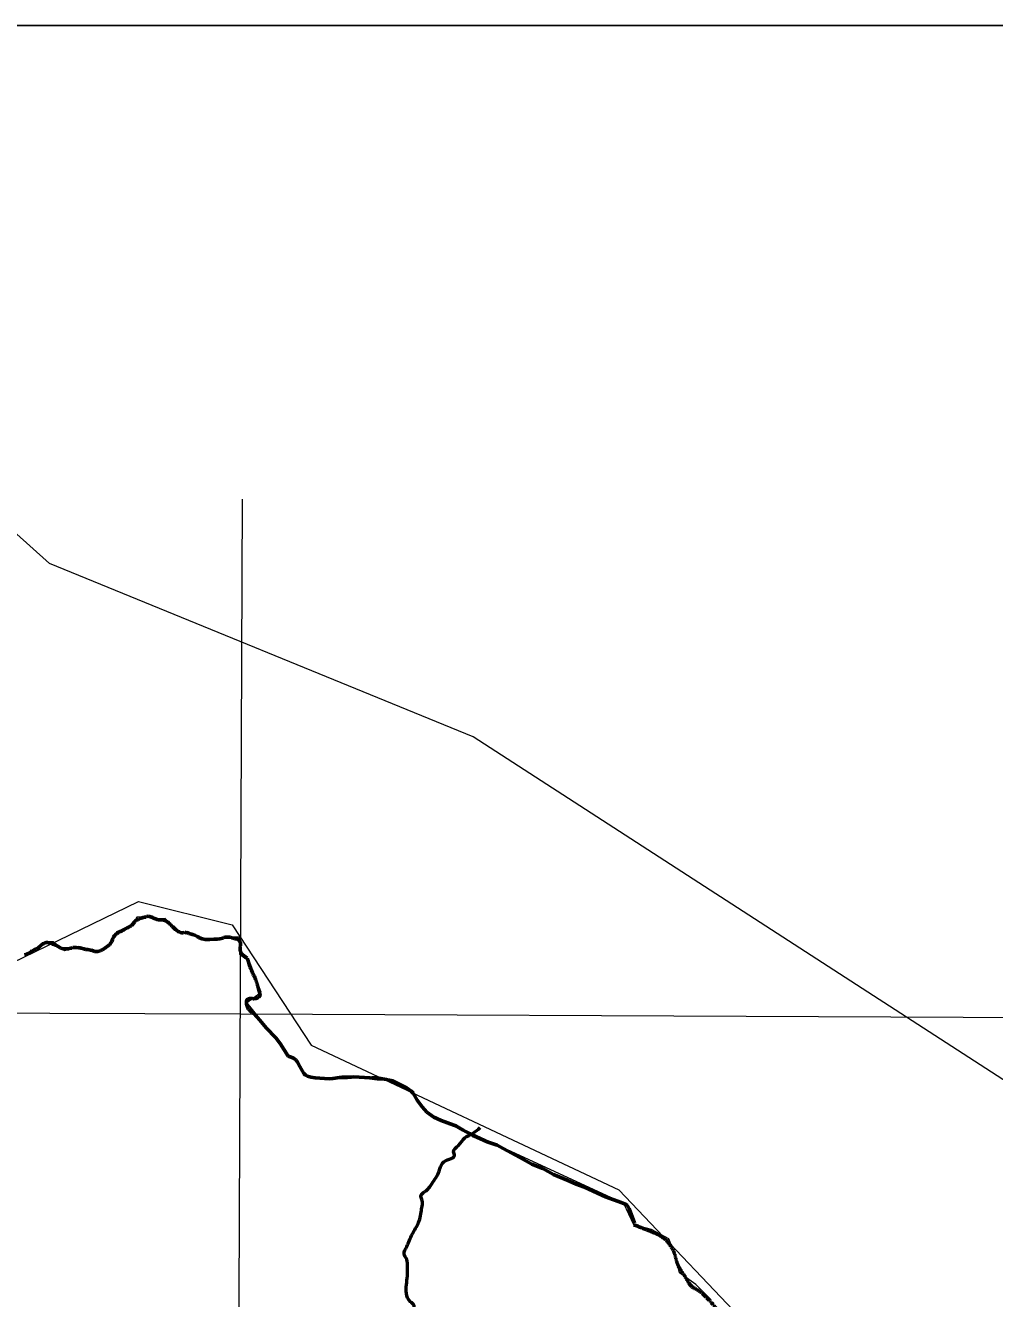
# Model space of a CAD drawing. Extents: x 553962 to 842807, y 8883888 to 9032388.
# Drawn here: x 806828 to 811435, y 9019896 to 9025948 of the extents above; entities that cross this region are included whole.
import ezdxf

# ---------------------------------------------------------------- set-up
doc = ezdxf.new("R2010")
doc.units = 0
doc.header["$LTSCALE"] = 160
doc.linetypes.add('LONG_DASH_SHORT_DASH', pattern=[9.9, 6, -1.2, 1.5, -1.2])
doc.layers.add('60', color=7, linetype='Continuous', lineweight=13)

msp = doc.modelspace()

# ---------------------------------------------------------------- linework, layer by layer
at = {"layer": '60', "lineweight": 25}
msp.add_lwpolyline([(797017.5, 9025948.5), (835752.5, 9025948.5), (835752.5, 9002691.3), (797017.5, 9002691.3)], close=True, dxfattribs=at)
at = {"layer": '60'}
for points in [[(813588.8, 9019569.9), (808956.8, 9022565.9), (806943.1, 9023390.6), (805775.2, 9024438.3), (803856.8, 9024532), (802687.1, 9023361.7), (801938.5, 9021395.6), (799505.5, 9019476.3)], [(807859, 9023695.8), (807825.4, 9015720.3), (807793.7, 9008559.4)], [(802447, 9019708.3), (804094.7, 9021658), (804178.2, 9022521.5), (804581.9, 9022814), (805055.1, 9023064.7), (805715.2, 9022205.2), (806111.1, 9021175.4), (807365.8, 9021783.4), (807811.3, 9021671.9), (808187.1, 9021100.9), (809649.7, 9020412.6), (810344.7, 9019680.4)], [(810087.5, 9019890.1), (810015.2, 9019962.5), (809937.3, 9020018.1), (809915, 9020107.2), (809887.2, 9020179.6), (809803.8, 9020224.1), (809720.3, 9020246.4), (809672.3, 9020347.7), (808749.4, 9020773.9), (808710.4, 9020812.9), (808682.6, 9020857.4), (808643.6, 9020901.9), (808576.9, 9020935.3), (808493.4, 9020952), (808359.8, 9020940.9), (808226.3, 9020940.9), (808155.1, 9020961.8), (808117.6, 9021025.4), (808077.1, 9021047.6), (808028.4, 9021121.4), (807881.3, 9021302.8), (807948.1, 9021352.9), (807892.4, 9021503.2), (807847.9, 9021531.1), (807847.9, 9021614.6), (807803.4, 9021614.6), (807703.2, 9021603.4), (807653.2, 9021614.6), (807600.6, 9021641.6), (807570, 9021633.2), (807539.4, 9021658.3), (807492.1, 9021702.8), (807453.1, 9021697.2), (807430.8, 9021714), (807358.5, 9021708.4), (807339, 9021672.2), (807261.1, 9021638.8), (807244.4, 9021602.6), (807211.1, 9021558.1), (807166.5, 9021544.2), (807080.3, 9021569.2), (807013.5, 9021549.7), (806960.7, 9021591.5), (806927.3, 9021591.5), (806824.3, 9021527.5)], [(797890.1, 9021284), (807848.7, 9021250), (813346.9, 9021223.8), (820525.9, 9021179.6)]]:
    msp.add_lwpolyline(points, dxfattribs=at)
at = {"layer": '60', "linetype": 'LONG_DASH_SHORT_DASH', "lineweight": 60}
for points in [[(807280.7, 9021641.1), (807285.4, 9021643.3), (807290.7, 9021646.9), (807295.4, 9021648.9), (807300.2, 9021652.5), (807306.2, 9021655), (807311.7, 9021658.5), (807316.5, 9021660.3), (807321.2, 9021663.6), (807326.5, 9021665.6), (807332.3, 9021668.7), (807335.5, 9021672.4), (807338.5, 9021676.5), (807342, 9021680), (807346.3, 9021685.3), (807349, 9021689.3), (807352.8, 9021694.1), (807358.8, 9021696.4), (807363.5, 9021698.4), (807367.8, 9021700.7), (807383.3, 9021705.5), (807387.9, 9021707.3), (807393.9, 9021709.1), (807399.9, 9021709.6), (807405.7, 9021711.7), (807412.4, 9021713.2), (807418.7, 9021713), (807423.5, 9021711.5), (807428.3, 9021709.7), (807432, 9021706.8), (807437.1, 9021704), (807442.4, 9021702), (807459.5, 9021696.6), (807464.7, 9021696.6), (807475, 9021696.1), (807480.8, 9021695.7), (807486.8, 9021694.2), (807491.6, 9021693.7), (807496.1, 9021692), (807500.7, 9021688.7), (807504.9, 9021686), (807509, 9021682.7), (807513, 9021679), (807515.8, 9021674.5), (807520.6, 9021670.7), (807523.8, 9021666), (807528.9, 9021663), (807532.7, 9021659.8), (807537.2, 9021654.5), (807541.2, 9021650.5), (807546.5, 9021647.5), (807554.8, 9021641), (807559.6, 9021639.5), (807565.6, 9021636.8), (807571.4, 9021635.3), (807577.4, 9021635.4), (807584, 9021637.4), (807588.7, 9021636.9), (807594.5, 9021635.2), (807600, 9021634.7), (807605.6, 9021631.7), (807611.6, 9021630), (807617.1, 9021627.8), (807622.2, 9021626), (807633.2, 9021623.1), (807644.8, 9021617.3), (807649.6, 9021615.6), (807653.3, 9021612.6), (807663.2, 9021607.4), (807668.7, 9021605.6), (807676, 9021604.2), (807682.2, 9021603.7), (807688.8, 9021603.5), (807705.6, 9021603.6), (807723.4, 9021604.6), (807739, 9021605.2), (807753, 9021606.3), (807766.1, 9021609.8), (807771.8, 9021611.9), (807777.6, 9021613.7), (807782.9, 9021614.2), (807793.2, 9021614.2), (807798.2, 9021614), (807803.7, 9021613.3), (807809, 9021611.3), (807815, 9021609.6), (807821.3, 9021606.8), (807828.1, 9021605.8), (807834.6, 9021605.9)], [(806823.8, 9021530.1), (806830.6, 9021530.9), (806835.9, 9021534.2), (806841.4, 9021536.2), (806846.9, 9021540), (806852.2, 9021542.3), (806857.4, 9021546.1), (806860.9, 9021549.6), (806870.7, 9021554.7), (806877, 9021557.2), (806881.7, 9021559.7), (806888, 9021563.5), (806901, 9021574.6), (806911.3, 9021582.5), (806915.8, 9021584.7), (806922.1, 9021586.5), (806927.1, 9021588.5), (806932.8, 9021588.6), (806939.1, 9021587.3), (806949.4, 9021585.9), (806954.5, 9021583.6), (806959.2, 9021580.7), (806964, 9021578.7), (806970.3, 9021576.4), (806975.3, 9021574.5), (806991.7, 9021565.7), (806997, 9021562.5), (807007.8, 9021559.3), (807014.8, 9021558.1), (807021.8, 9021558.1), (807027.9, 9021558.4), (807033.9, 9021558.4), (807038.4, 9021560.2), (807043.7, 9021562), (807049.2, 9021562.5), (807053.7, 9021564.2), (807058.7, 9021564.5), (807063.8, 9021564.6), (807069.5, 9021564.3), (807081.8, 9021563.4), (807088.1, 9021563.2), (807092.9, 9021561.4), (807098.9, 9021560.2), (807105.7, 9021559.2), (807110.2, 9021557.5), (807115.5, 9021556), (807120.3, 9021555.5), (807125.3, 9021555.3), (807130.6, 9021553.6), (807137.4, 9021552.1), (807142.2, 9021551.6), (807158.8, 9021546.2), (807172.3, 9021546.2), (807183.3, 9021549.3), (807188.3, 9021552.3), (807194.4, 9021554.1), (807200.6, 9021557.9), (807205.9, 9021561.4), (807223.2, 9021574.3), (807229.9, 9021579.8), (807234.2, 9021587.4), (807238.4, 9021593.4), (807240.7, 9021598.2), (807242.4, 9021602.7), (807243.9, 9021609), (807247.4, 9021615.1), (807250.9, 9021619.8), (807259.1, 9021629.4), (807263.6, 9021632.2), (807269.4, 9021636.2), (807274.6, 9021639), (807280.7, 9021641.1)], [(807915.2, 9021249), (807942.4, 9021219), (807972.6, 9021182.3), (808018, 9021135), (808038.8, 9021107.8), (808077.1, 9021047.6), (808091.4, 9021043.7), (808102, 9021039.4), (808113.9, 9021030.2), (808121.2, 9021020.5), (808133, 9020998.5), (808151.1, 9020965.7), (808159.1, 9020957.9), (808169, 9020953), (808184.2, 9020948.4), (808205.8, 9020945.3), (808272.5, 9020941.2), (808289.3, 9020942.3), (808321.3, 9020947.2), (808333.9, 9020948.4), (808353.9, 9020947.9), (808389.7, 9020949.8), (808465.8, 9020945.3), (808501.3, 9020941.1), (808525.5, 9020941.2), (808545.1, 9020937.8), (808561.2, 9020933.2), (808609.8, 9020912.4), (808639.7, 9020897.7), (808661.1, 9020882.3), (808671.7, 9020871.9), (808691.1, 9020839.5), (808714.1, 9020807), (808737.1, 9020781.4), (808769.1, 9020758.2), (808804.8, 9020743), (808864.3, 9020720.9), (808874.9, 9020717.3), (808889.7, 9020708.1), (808908.3, 9020696.3), (808954.6, 9020671.1), (808974.5, 9020663.2), (809022.4, 9020641.5), (809071, 9020625), (809099.9, 9020609.2), (809177.9, 9020566), (809235.1, 9020535.5), (809288.5, 9020515), (809338.9, 9020486.2), (809403.8, 9020458.2), (809446.6, 9020439.2), (809485.2, 9020425.3), (809547.2, 9020397.6), (809586.1, 9020380.2), (809625.7, 9020365), (809660.1, 9020353.1), (809684.5, 9020342.3), (809690.3, 9020337.7), (809698.8, 9020322.8), (809723.7, 9020253.6)]]:
    msp.add_lwpolyline(points, dxfattribs=at)
for points in [[(807834.4, 9021606.1), (807848.7, 9021591.8), (807848.7, 9021556), (807861.6, 9021528.7), (807884.5, 9021508.7), (807888.8, 9021494.4), (807896, 9021471.5), (807923.2, 9021411.3), (807934.6, 9021374.1), (807940.3, 9021352.6), (807943.2, 9021336.8), (807923.2, 9021322.5), (807881.6, 9021316.8), (807878.8, 9021296.7), (807915.2, 9021249)], [(809719.6, 9020247.1), (809799.5, 9020215.8), (809865.5, 9020181.1), (809893.3, 9020149.8), (809910.7, 9020118.5), (809924.6, 9020069.9), (809938.5, 9020038.6), (809966.3, 9019996.9), (809994.1, 9019955.2), (810032.3, 9019930.9), (810067, 9019899.6), (810101.8, 9019861.4), (810150.4, 9019760.7), (810192.1, 9019677.3), (810223.4, 9019607.8), (810258.1, 9019555.7), (810303.3, 9019534.8), (810341.5, 9019520.9), (810386.7, 9019486.2), (810418, 9019465.3), (810442.3, 9019468.8), (810463.1, 9019441), (810490.9, 9019406.3), (810550, 9019319.4), (810595.1, 9019284.7), (810626.4, 9019239.5), (810647.3, 9019190.9), (810675.6, 9019162.8), (810710, 9019150.9), (810714.2, 9019137), (810720, 9019119.8), (810721.9, 9019071.2), (810716.8, 9019062.3), (810699.5, 9019018.2), (810709.8, 9019006.7), (810736.7, 9018973.8), (810750.5, 9018962.8), (810765.4, 9018926.8), (810772.3, 9018846.9), (810779.3, 9018798.2), (810793, 9018767.9), (810814, 9018746.5), (810803, 9018704.5), (810796.3, 9018688.7), (810772, 9018663.9), (810749.6, 9018623.3), (810761, 9018594.7), (810807.3, 9018624.3), (810884.1, 9018686.3), (810899.4, 9018701.6), (810960, 9018741.2), (811033, 9018807.1), (811072.1, 9018830.9), (811133.7, 9018833), (811175.4, 9018833)]]:
    msp.add_spline(points, degree=3, dxfattribs=at)
at = {"layer": '60', "lineweight": 53}
msp.add_spline([(808679, 9019451.3), (808686.4, 9019475.7), (808656.5, 9019507.2), (808648.6, 9019551.4), (808664.3, 9019617.6), (808694.3, 9019685.4), (808710.1, 9019728), (808697.5, 9019759.5), (808664.3, 9019784.8), (808661.2, 9019816.3), (808670.7, 9019840), (808675.4, 9019863.6), (808658, 9019881), (808639.1, 9019920.4), (808643.8, 9020002.4), (808643.8, 9020048.1), (808640.7, 9020081.2), (808628.1, 9020108.1), (808640.7, 9020142.8), (808667.5, 9020202.9), (808697.5, 9020258.2), (808711.7, 9020322.8), (808713.2, 9020367), (808708.5, 9020385.3), (808727.4, 9020404.3), (808760.5, 9020442.1), (808795.2, 9020502.1), (808811, 9020540), (808844.1, 9020558.9), (808867.8, 9020574.7), (808863, 9020593.6), (808886.7, 9020623.6), (808916.7, 9020659.9), (808956.1, 9020682), (808989.2, 9020708.8)], degree=3, dxfattribs=at)

doc.saveas('drawing.dxf')
